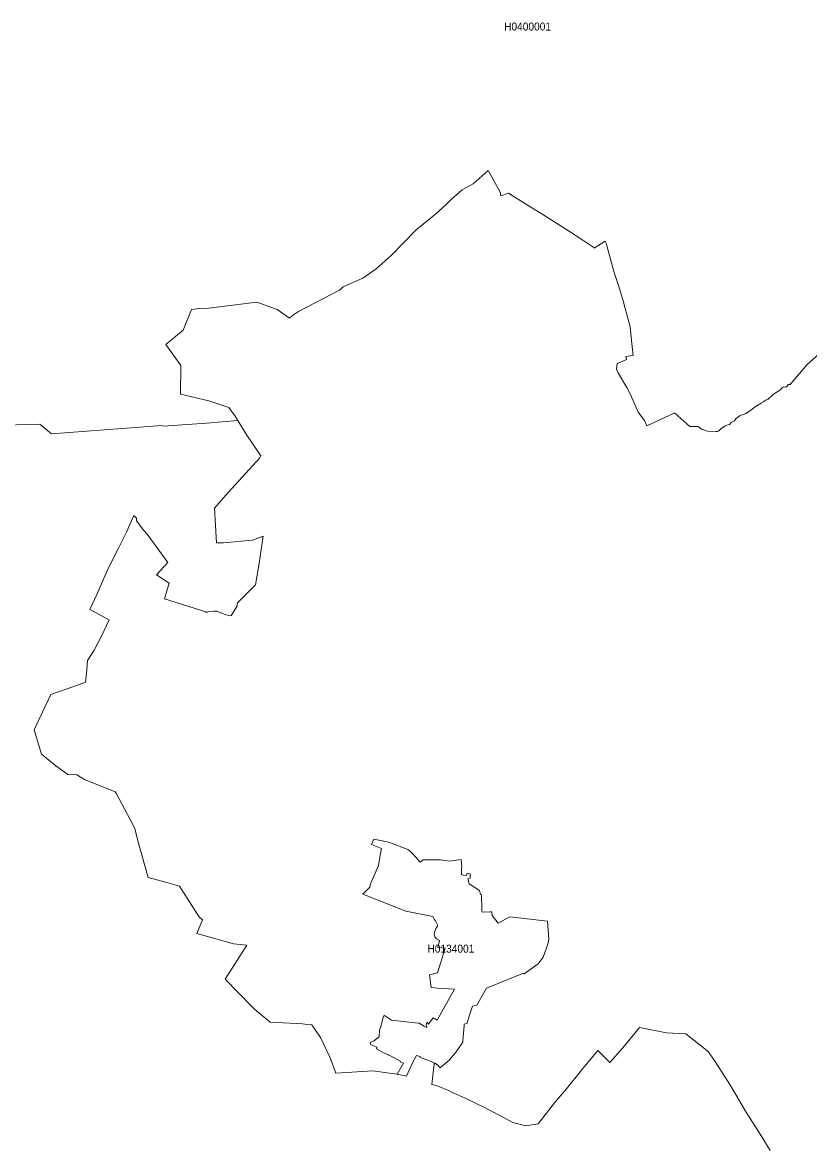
# Model space of a CAD drawing. Extents: x 369010 to 739155, y 6377141 to 6616555.
# Drawn here: x 594771 to 604614, y 6554753 to 6568763 of the extents above; entities that cross this region are included whole.
import ezdxf
from ezdxf.enums import TextEntityAlignment as Align

# ---------------------------------------------------------------- set-up
doc = ezdxf.new("R2010")
doc.units = 0
doc.header["$LTSCALE"] = 40
doc.layers.add('1', color=7, linetype='Continuous', lineweight=13)
doc.layers.add('2', color=7, linetype='Continuous')

msp = doc.modelspace()

# ---------------------------------------------------------------- linework, layer by layer
at = {"layer": '1'}
for points in [[(594108.39, 6563718.77), (594990.52, 6563744.76), (595133.68, 6563623.78), (596459.54, 6563722.25), (596507.2, 6563725.39), (596535.83, 6563719.27), (597073.39, 6563756.34), (597463.15, 6563788.78), (597430.88, 6563842.9), (597351.77, 6563950.31), (597104.01, 6564033.4), (596748.84, 6564115.82), (596752.64, 6564476.78), (596564.13, 6564738.11), (596782.6, 6564919.34), (596885.54, 6565176.04), (596982.03, 6565189.61), (597102.68, 6565190.6), (597701.81, 6565265.57), (597958.84, 6565174.05), (598112.42, 6565067.8), (598117.55, 6565076.4), (598161.58, 6565108.84), (598225.3, 6565149.72), (598737.04, 6565415.36), (598782.88, 6565458.39), (599027.16, 6565565.47), (599193.83, 6565685.13), (599380.18, 6565852.12), (599692.49, 6566168.56), (599942.07, 6566371.31), (600065.54, 6566482.86), (600134.88, 6566553.36), (600269.77, 6566670.54), (600407.3, 6566747.17), (600595.98, 6566912.67), (600745.59, 6566642.4), (600755.36, 6566597.55), (600847.38, 6566630.65), (600894.55, 6566598.88), (601027.28, 6566519.1), (601292.42, 6566353.43), (601575.43, 6566175.02), (601790.59, 6566034.01), (601914.55, 6565949.44), (601921.66, 6565940.5), (602056.38, 6566029.71), (602071.11, 6566004.55), (602166.44, 6565650.7), (602218.58, 6565486.36), (602274.52, 6565313.9), (602372.5, 6564958.4), (602386.57, 6564787.93), (602409.07, 6564602.73), (602318.21, 6564590.48), (602326.32, 6564552.42), (602278.99, 6564530.9), (602208.48, 6564500.95), (602201.7, 6564431.27), (602224.37, 6564374.83), (602327.15, 6564201.72), (602373.66, 6564112.84), (602472.46, 6563891.4), (602551.74, 6563787.62), (602580.7, 6563720.93), (602920.81, 6563881.3), (602930.25, 6563879.64), (603118.59, 6563713.15), (603219.55, 6563715.13)], [(604039.29, 6564020.82), (604009.33, 6564006.92), (603967.62, 6563978.28), (603921.78, 6563951.8), (603874.94, 6563912.58), (603816.19, 6563875.67), (603739.06, 6563845.72), (603691.4, 6563810.96), (603675.84, 6563785.8), (603633.64, 6563763.3), (603612.45, 6563740.12), (603581.01, 6563731.19), (603559.99, 6563723.08), (603502.39, 6563686.34), (603477.24, 6563660.68), (603461.68, 6563651.58), (603447.61, 6563650.42), (603341.03, 6563654.23), (603321.83, 6563657.7), (603303.62, 6563668.63), (603269.53, 6563675.41), (603219.55, 6563715.13), (603118.59, 6563713.15), (602930.25, 6563879.64), (602920.81, 6563881.3), (602580.7, 6563720.93), (602551.74, 6563787.62), (602472.46, 6563891.4), (602373.66, 6564112.84), (602327.15, 6564201.72), (602224.37, 6564374.83), (602201.7, 6564431.27), (602208.48, 6564500.95), (602278.99, 6564530.9), (602326.32, 6564552.42), (602318.21, 6564590.48), (602409.07, 6564602.73), (602386.57, 6564787.93), (602372.5, 6564958.4), (602274.52, 6565313.9), (602218.58, 6565486.36), (602166.44, 6565650.7), (602071.11, 6566004.55), (602056.38, 6566029.71), (601921.66, 6565940.5), (601914.55, 6565949.44), (601790.59, 6566034.01), (601575.43, 6566175.02), (601292.42, 6566353.43), (601027.28, 6566519.1), (600894.55, 6566598.88), (600847.38, 6566630.65), (600755.36, 6566597.55), (600745.59, 6566642.4), (600595.98, 6566912.67), (600407.3, 6566747.17), (600269.77, 6566670.54), (600134.88, 6566553.36), (600065.54, 6566482.86), (599942.07, 6566371.31), (599692.49, 6566168.56), (599380.18, 6565852.12), (599193.83, 6565685.13), (599027.16, 6565565.47), (598782.88, 6565458.39), (598737.04, 6565415.36), (598225.3, 6565149.72), (598161.58, 6565108.84), (598117.55, 6565076.4), (598112.42, 6565067.8), (597958.84, 6565174.05), (597701.81, 6565265.57), (597102.68, 6565190.6), (596982.03, 6565189.61), (596885.54, 6565176.04), (596782.6, 6564919.34), (596564.13, 6564738.11), (596752.64, 6564476.78), (596748.84, 6564115.82), (597104.01, 6564033.4), (597351.77, 6563950.31), (597430.88, 6563842.9), (597463.15, 6563788.78)], [(603219.55, 6563715.13), (603269.53, 6563675.41), (603303.62, 6563668.63), (603321.83, 6563657.7), (603341.03, 6563654.23), (603447.61, 6563650.42), (603461.68, 6563651.58), (603477.24, 6563660.68), (603502.39, 6563686.34), (603559.99, 6563723.08), (603581.01, 6563731.19), (603612.45, 6563740.12), (603633.64, 6563763.3), (603675.84, 6563785.8), (603691.4, 6563810.96), (603739.06, 6563845.72), (603816.19, 6563875.67), (603874.94, 6563912.58), (603921.78, 6563951.8), (603967.62, 6563978.28), (604009.33, 6564006.92), (604039.29, 6564020.82), (604064.78, 6564041.01), (604091.26, 6564052.6), (604162.92, 6564117.97), (604252.13, 6564171.26), (604260.4, 6564186.32), (604275.79, 6564202.54), (604291.68, 6564207.34), (604316.01, 6564207.01), (604332.89, 6564219.42), (604347.46, 6564239.45), (604358.88, 6564241.77), (604362.85, 6564237.8), (604370.13, 6564239.78), (604581.15, 6564485.06), (604887.16, 6564758.64)], [(604887.16, 6564758.64), (604581.15, 6564485.06), (604370.13, 6564239.78), (604362.85, 6564237.8), (604358.88, 6564241.77), (604347.46, 6564239.45), (604332.89, 6564219.42), (604316.01, 6564207.01), (604291.68, 6564207.34), (604275.79, 6564202.54), (604260.4, 6564186.32), (604252.13, 6564171.26), (604162.92, 6564117.97), (604091.26, 6564052.6), (604064.78, 6564041.01), (604039.29, 6564020.82)], [(595560.85, 6560518.26), (595571.11, 6560627.66), (595586.01, 6560789.85), (595667.1, 6560917.78), (595758.46, 6561094.21), (595857.6, 6561296.29), (595616.29, 6561428.2), (595703.68, 6561614.89), (595842.04, 6561938.61), (595968.82, 6562186.37), (596074.08, 6562394.58), (596164.11, 6562601.13), (596196.38, 6562569.02), (596198.37, 6562536.41), (596290.89, 6562414.27), (596329.28, 6562367.77), (596588.96, 6562012.59), (596447.95, 6561860.66), (596605.34, 6561754.57), (596549.74, 6561558.12), (597066.11, 6561397.91), (597074.38, 6561389.8), (597099.54, 6561399.73), (597170.04, 6561405.53), (597203.48, 6561403.87), (597292.52, 6561369.28), (597347.3, 6561353.39), (597384.7, 6561348.1), (597385.53, 6561356.2), (597453.06, 6561465.44), (597461.66, 6561511.45), (597686.75, 6561733.89), (597726.47, 6561977.01), (597781.75, 6562345.26), (597647.85, 6562292.63), (597285.9, 6562257.87), (597197.52, 6562261.68), (597172.03, 6562694.47), (597345.64, 6562889.93), (597738.55, 6563320.9), (597753.28, 6563348.71), (597567.42, 6563617.65), (597463.15, 6563788.78), (597073.39, 6563756.34), (596535.83, 6563719.27), (596507.2, 6563725.39), (596459.54, 6563722.25), (595133.68, 6563623.78), (594990.52, 6563744.76), (594108.39, 6563718.77)], [(597463.15, 6563788.78), (597567.42, 6563617.65), (597753.28, 6563348.71), (597738.55, 6563320.9), (597345.64, 6562889.93), (597172.03, 6562694.47), (597197.52, 6562261.68), (597285.9, 6562257.87), (597647.85, 6562292.63), (597781.75, 6562345.26), (597726.47, 6561977.01), (597686.75, 6561733.89), (597461.66, 6561511.45), (597453.06, 6561465.44), (597385.53, 6561356.2), (597384.7, 6561348.1), (597347.3, 6561353.39), (597292.52, 6561369.28), (597203.48, 6561403.87), (597170.04, 6561405.53), (597099.54, 6561399.73), (597074.38, 6561389.8), (597066.11, 6561397.91), (596549.74, 6561558.12), (596605.34, 6561754.57), (596447.95, 6561860.66), (596588.96, 6562012.59), (596329.28, 6562367.77), (596290.89, 6562414.27), (596198.37, 6562536.41), (596196.38, 6562569.02), (596164.11, 6562601.13), (596074.08, 6562394.58), (595968.82, 6562186.37), (595842.04, 6561938.61), (595703.68, 6561614.89), (595616.29, 6561428.2), (595857.6, 6561296.29), (595758.46, 6561094.21), (595667.1, 6560917.78), (595586.01, 6560789.85), (595571.11, 6560627.66), (595560.85, 6560518.26), (595400.31, 6560460), (595126.9, 6560365.33), (594919.69, 6559924.43), (595010.71, 6559618.25), (595188.8, 6559475.09), (595338.41, 6559364.2), (595453.93, 6559359.23), (595545.95, 6559301.14), (595933.23, 6559148.38), (595948.79, 6559124.38), (596156.66, 6558730.82), (596177.19, 6558684.8), (596223.53, 6558506.06), (596342.19, 6558078.56), (596560.16, 6558017.66), (596737.42, 6557969.33), (596955.55, 6557621.77), (596981.87, 6557586.69), (597021.92, 6557547.63), (596950.26, 6557379.47), (597412.51, 6557247.4), (597576.69, 6557230.85), (597305.26, 6556807.66), (597645.7, 6556460.6), (597677.48, 6556428.82), (597795.82, 6556331.01), (597868.47, 6556269.11), (598272.3, 6556249.58), (598303.58, 6556245.28), (598391.46, 6556236.01), (598500.37, 6556078.28), (598617.54, 6555823.41), (598690.36, 6555630.43), (599152.95, 6555659.72), (599454, 6555619.67), (599458.47, 6555618.68), (599536.42, 6555756.87), (599493.72, 6555775.24), (599497.53, 6555783.52), (599475.68, 6555793.28), (599372.9, 6555851.05), (599354.04, 6555858.49), (599348.74, 6555860.48), (599292.63, 6555882.33), (599237.35, 6555914.93), (599197.14, 6555936.28), (599203.92, 6555956.47), (599124.15, 6555990.4), (599121.17, 6556015.23), (599137.89, 6556023.17), (599168.01, 6556037.57), (599181.41, 6556050.31), (599233.55, 6556088.05), (599237.52, 6556169.14), (599252.25, 6556215.15), (599287.5, 6556343.09), (599298.26, 6556352.52)], [(604122.04, 6554664.71), (603996.26, 6554870.43), (603813.71, 6555157.25), (603706.46, 6555338.65), (603615.93, 6555492.89), (603433.87, 6555777.23), (603345.5, 6555904.5), (603065.96, 6556125.62), (602823.99, 6556134.55), (602487.36, 6556205.06), (602276.84, 6555950.35), (602115.14, 6555764.16), (601966.68, 6555914.6), (601762.78, 6555668.66), (601576.09, 6555435.63), (601424.99, 6555260.36), (601219.1, 6554999.69), (601064.85, 6554972.72), (600905.3, 6555016.08), (600730.53, 6555106.77), (600556.92, 6555198.3), (600307.01, 6555319.78), (600157.56, 6555386.14), (600074.97, 6555427.36), (600047.66, 6555437.95), (599943.4, 6555476.51), (599891.59, 6555492.73), (599920.39, 6555743.14), (599929.33, 6555758.2), (599853.03, 6555791.46), (599745.78, 6555829.03), (599746.78, 6555841.28), (599697.95, 6555852.54), (599642.84, 6555751.91), (599573.49, 6555596.5), (599552.14, 6555600.14), (599458.47, 6555618.68), (599454, 6555619.67), (599152.95, 6555659.72), (598690.36, 6555630.43), (598617.54, 6555823.41), (598500.37, 6556078.28), (598391.46, 6556236.01), (598303.58, 6556245.28), (598272.3, 6556249.58), (597868.47, 6556269.11), (597795.82, 6556331.01), (597677.48, 6556428.82), (597645.7, 6556460.6), (597305.26, 6556807.66), (597576.69, 6557230.85), (597412.51, 6557247.4), (596950.26, 6557379.47), (597021.92, 6557547.63), (596981.87, 6557586.69), (596955.55, 6557621.77), (596737.42, 6557969.33), (596560.16, 6558017.66), (596342.19, 6558078.56), (596223.53, 6558506.06), (596177.19, 6558684.8), (596156.66, 6558730.82), (595948.79, 6559124.38), (595933.23, 6559148.38), (595545.95, 6559301.14), (595453.93, 6559359.23), (595338.41, 6559364.2), (595188.8, 6559475.09), (595010.71, 6559618.25), (594919.69, 6559924.43), (595126.9, 6560365.33), (595400.31, 6560460), (595560.85, 6560518.26)], [(599298.26, 6556352.52), (599385.98, 6556294.43), (599721.79, 6556258.35), (599731.55, 6556257.36), (599794.28, 6556218.46), (599824.73, 6556202.58), (599826.71, 6556207.21), (599819.27, 6556242.3), (599833, 6556270.6), (599848.89, 6556246.1), (599907.81, 6556324.72), (599958.79, 6556294.43), (600174.77, 6556681.88), (599967.72, 6556694.12), (599883.15, 6556705.05), (599860.31, 6556860.95), (599963.42, 6556887.43), (600059.25, 6557195.43), (599967.72, 6557204.37), (599988.41, 6557290.76), (599947.2, 6557312.45), (599927.51, 6557335.12), (599922.54, 6557350.84), (599920.06, 6557365.41), (599925.36, 6557390.89), (599930.65, 6557416.22), (599936.44, 6557429.13), (599942.4, 6557441.87), (599953.33, 6557455.94), (599960.11, 6557470.67), (599962.76, 6557479.77), (599961.27, 6557486.39), (599934.79, 6557536.54), (599921.71, 6557558.55), (599914.6, 6557565.34), (599901.19, 6557591.65), (599565.22, 6557655.37), (599027.66, 6557869.7), (599114.05, 6557958.24), (599124.65, 6557996.97), (599224.94, 6558227.52), (599244.47, 6558356.61), (599260.36, 6558439.53), (599137.23, 6558489.01), (599166.52, 6558557.86), (599351.88, 6558520.62), (599589.38, 6558427.94), (599603.78, 6558418.51), (599635.89, 6558389.05), (599689.18, 6558332.94), (599742.47, 6558273.2), (599744.79, 6558270.55), (599776.57, 6558299.35), (600000, 6558299.84), (600111.22, 6558281.14), (600257.85, 6558304.64), (600262.16, 6558256.48), (600265.13, 6558207.16), (600262.98, 6558195.58), (600262.49, 6558129.04), (600258.51, 6558114.64), (600283.17, 6558106.53), (600325.21, 6558100.58), (600327.7, 6558123.25), (600334.65, 6558122.75), (600335.47, 6558129.54), (600372.05, 6558124.57), (600368.24, 6558078.56), (600371.88, 6558070.12), (600339.78, 6558059.37), (600357.32, 6557998.13), (600487.9, 6557914.05), (600497.34, 6557866.06), (600513.06, 6557862.08), (600517.03, 6557667.95), (600520.67, 6557646.27), (600619.15, 6557648.25), (600641.49, 6557650.57), (600647.12, 6557602.24), (600721.93, 6557506.91), (600866.58, 6557587.84), (601338.1, 6557531.41), (601354.15, 6557306.98), (601342.9, 6557243.43), (601282.16, 6557082.4), (601221.42, 6556998.65), (601046.48, 6556873.2), (601035.06, 6556882.63), (600572.97, 6556696.11), (600452.98, 6556482.94), (600397.7, 6556469.7), (600357.82, 6556345.24), (600332, 6556258.68), (600321.08, 6556255.04), (600296.08, 6556245.77), (600296.08, 6556223.93), (600292.28, 6556178.41), (600278.21, 6556035.91), (600276.89, 6556021.02), (600195.79, 6555900.7)], [(600339.78, 6558059.37), (600371.88, 6558070.12), (600368.24, 6558078.56), (600372.05, 6558124.57), (600335.47, 6558129.54), (600334.65, 6558122.75), (600327.7, 6558123.25), (600325.21, 6558100.58), (600283.17, 6558106.53), (600258.51, 6558114.64), (600262.49, 6558129.04), (600262.98, 6558195.58), (600265.13, 6558207.16), (600262.16, 6558256.48), (600257.85, 6558304.64), (600111.22, 6558281.14), (600000, 6558299.84), (599776.57, 6558299.35), (599744.79, 6558270.55), (599742.47, 6558273.2), (599689.18, 6558332.94), (599635.89, 6558389.05), (599603.78, 6558418.51), (599589.38, 6558427.94), (599351.88, 6558520.62), (599166.52, 6558557.86), (599137.23, 6558489.01), (599260.36, 6558439.53), (599244.47, 6558356.61), (599224.94, 6558227.52), (599124.65, 6557996.97), (599114.05, 6557958.24), (599027.66, 6557869.7), (599565.22, 6557655.37)], [(599565.22, 6557655.37), (599901.19, 6557591.65), (599914.6, 6557565.34), (599921.71, 6557558.55), (599934.79, 6557536.54), (599961.27, 6557486.39), (599962.76, 6557479.77), (599960.11, 6557470.67), (599953.33, 6557455.94), (599942.4, 6557441.87), (599936.44, 6557429.13), (599930.65, 6557416.22), (599925.36, 6557390.89), (599920.06, 6557365.41), (599922.54, 6557350.84), (599927.51, 6557335.12), (599947.2, 6557312.45), (599988.41, 6557290.76), (599967.72, 6557204.37), (600059.25, 6557195.43), (599963.42, 6556887.43), (599860.31, 6556860.95), (599883.15, 6556705.05), (599967.72, 6556694.12), (600174.77, 6556681.88), (599958.79, 6556294.43), (599907.81, 6556324.72), (599848.89, 6556246.1), (599833, 6556270.6), (599819.27, 6556242.3), (599826.71, 6556207.21), (599824.73, 6556202.58), (599794.28, 6556218.46), (599731.55, 6556257.36), (599721.79, 6556258.35), (599385.98, 6556294.43), (599298.26, 6556352.52), (599287.5, 6556343.09), (599252.25, 6556215.15), (599237.52, 6556169.14), (599233.55, 6556088.05), (599181.41, 6556050.31), (599168.01, 6556037.57), (599137.89, 6556023.17), (599121.17, 6556015.23), (599124.15, 6555990.4), (599203.92, 6555956.47), (599197.14, 6555936.28), (599237.35, 6555914.93), (599292.63, 6555882.33), (599348.74, 6555860.48), (599354.04, 6555858.49), (599372.9, 6555851.05), (599475.68, 6555793.28), (599497.53, 6555783.52), (599493.72, 6555775.24), (599536.42, 6555756.87), (599458.47, 6555618.68), (599552.14, 6555600.14), (599573.49, 6555596.5), (599642.84, 6555751.91), (599697.95, 6555852.54), (599746.78, 6555841.28), (599745.78, 6555829.03), (599853.03, 6555791.46), (599929.33, 6555758.2), (599961.93, 6555738.17), (599996.19, 6555698.45), (600109.4, 6555796.93), (600195.79, 6555900.7), (600276.89, 6556021.02), (600278.21, 6556035.91), (600292.28, 6556178.41), (600296.08, 6556223.93), (600296.08, 6556245.77), (600321.08, 6556255.04), (600332, 6556258.68), (600357.82, 6556345.24), (600397.7, 6556469.7), (600452.98, 6556482.94), (600572.97, 6556696.11), (601035.06, 6556882.63), (601046.48, 6556873.2), (601221.42, 6556998.65), (601282.16, 6557082.4), (601342.9, 6557243.43), (601354.15, 6557306.98), (601338.1, 6557531.41), (600866.58, 6557587.84), (600721.93, 6557506.91), (600647.12, 6557602.24), (600641.49, 6557650.57), (600619.15, 6557648.25), (600520.67, 6557646.27), (600517.03, 6557667.95), (600513.06, 6557862.08), (600497.34, 6557866.06), (600487.9, 6557914.05), (600357.32, 6557998.13), (600339.78, 6558059.37)], [(600195.79, 6555900.7), (600109.4, 6555796.93), (599996.19, 6555698.45), (599961.93, 6555738.17), (599929.33, 6555758.2), (599920.39, 6555743.14), (599891.59, 6555492.73), (599943.4, 6555476.51), (600047.66, 6555437.95), (600074.97, 6555427.36), (600157.56, 6555386.14), (600307.01, 6555319.78), (600556.92, 6555198.3), (600730.53, 6555106.77), (600905.3, 6555016.08), (601064.85, 6554972.72), (601219.1, 6554999.69), (601424.99, 6555260.36), (601576.09, 6555435.63), (601762.78, 6555668.66), (601966.68, 6555914.6), (602115.14, 6555764.16), (602276.84, 6555950.35), (602487.36, 6556205.06), (602823.99, 6556134.55), (603065.96, 6556125.62), (603345.5, 6555904.5), (603433.87, 6555777.23), (603615.93, 6555492.89), (603706.46, 6555338.65), (603813.71, 6555157.25), (603996.26, 6554870.43), (604122.04, 6554664.71)]]:
    msp.add_lwpolyline(points, dxfattribs=at)

# ---------------------------------------------------------------- texts
at = {"layer": '2', "width": 0.95}
for s, p in [('H0400001', (601087.78, 6568661.77)), ('H0134001', (600129.11, 6557138.41))]:
    msp.add_text(s, height=100, dxfattribs=at).set_placement(p, align=Align.CENTER)

doc.saveas('drawing.dxf')
